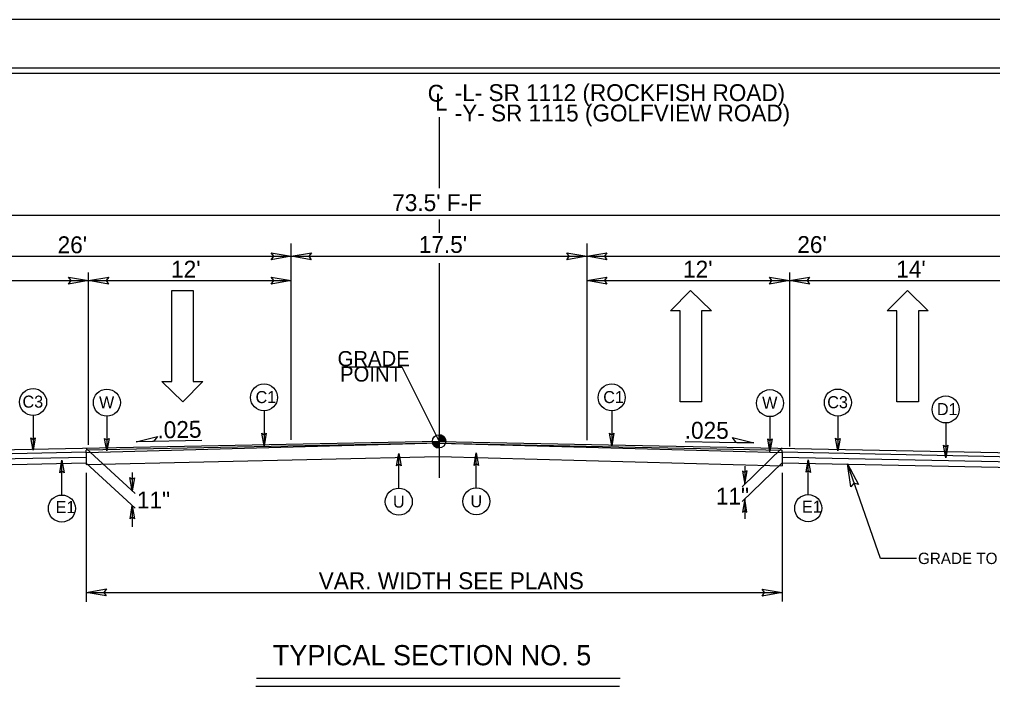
# Model space of a CAD drawing. Extents: x 958711 to 962106, y 831169 to 840840.
# Drawn here: x 959301.4 to 959750.2, y 838073.1 to 838391.1 of the extents above; entities that cross this region are included whole.
import ezdxf

# ---------------------------------------------------------------- set-up
doc = ezdxf.new("R2010")
doc.units = 0
for name, color, linetype in [('Default', 7, 'Continuous'), ('Old_Level_1', 7, 'Continuous'), ('Old_Level_11', 7, 'Continuous'), ('Prop Dimension Text', 7, 'Continuous'), ('Prop Lane Arrow CELL', 7, 'Continuous'), ('Sheet Plot Border Inside CELL', 7, 'Continuous'), ('Sheet Plot Border Outside CELL', 7, 'Continuous'), ('Sheet Typical CELL', 7, 'Continuous'), ('Typical ID Circle CELL', 7, 'Continuous'), ('Typical Terminator CELL', 7, 'Continuous'), ('Typical Text Grade Point CELL', 7, 'Continuous'), ('Typical Text ID Circle CELL', 7, 'Continuous')]:
    doc.layers.add(name, color=color, linetype=linetype)

# ---------------------------------------------------------------- blocks, each defined once
blk = doc.blocks.new('Lane Arrow Through')
at = {"layer": 'Prop Lane Arrow CELL'}
for p, q in [((-3.15, 1.6), (-3.15, 3.1)), ((-3.15, 3.1), (0, 0)), ((-17.15, 1.6), (-3.15, 1.6)), ((-17.15, -1.7), (-17.15, 1.6)), ((0, 0), (-3.15, -3.2)), ((-3.15, -1.7), (-17.15, -1.7)), ((-3.15, -3.2), (-3.15, -1.7))]:
    blk.add_line(p, q, dxfattribs=at)

msp = doc.modelspace()

# ---------------------------------------------------------------- linework, layer by layer
at = {"layer": 'Default'}
for p, q in [((959494.95, 838345.92), (959494.95, 838313.2)), ((959494.95, 838298.71), (959494.95, 838292.57)), ((959494.95, 838278.6), (959494.95, 838179.51))]:
    msp.add_line(p, q, dxfattribs=at)
at = {"layer": 'Old_Level_1'}
for p, q in [((959213.41, 838300.69), (959779.86, 838300.69)), ((959426.79, 838197.01), (959426.79, 838287.72)), ((959563.12, 838287.72), (959563.12, 838196.86)), ((959226.62, 838281.8), (959426.79, 838281.8)), ((959426.79, 838281.8), (959563.12, 838281.8)), ((959563.12, 838281.8), (959766.65, 838281.8)), ((959333.31, 838194.78), (959333.31, 838274.3)), ((959656.6, 838274.3), (959656.6, 838194.01)), ((959226.62, 838270.55), (959333.31, 838270.55)), ((959333.31, 838270.55), (959426.79, 838270.55)), ((959563.12, 838270.55), (959656.6, 838270.55)), ((959656.6, 838270.55), (959766.65, 838270.55)), ((959494.95, 838196.39), (959494.95, 838199.46)), ((959494.95, 838196.39), (959226.62, 838190.96)), ((959494.95, 838195.53), (959332.23, 838191.09)), ((959494.94, 838195.53), (959332.23, 838192.24)), ((959332.23, 838193.1), (959354.74, 838172.39)), ((959385.49, 838196.74), (959355.28, 838196.14)), ((959491.89, 838196.39), (959494.95, 838196.39)), ((959494.95, 838196.39), (959766.65, 838190.9)), ((959498.01, 838196.39), (959494.95, 838196.39)), ((959494.95, 838193.35), (959494.95, 838196.39)), ((959494.95, 838196.39), (959494.95, 838193.35)), ((959494.95, 838195.53), (959653.23, 838192.33)), ((959608.47, 838196.33), (959640.07, 838195.7)), ((959653.26, 838193.37), (959634.78, 838175.44)), ((959332.23, 838191.37), (959226.62, 838189.24)), ((959332.23, 838188.95), (959226.62, 838186.81)), ((959332.23, 838191.09), (959332.23, 838192.24)), ((959332.23, 838191.09), (959332.23, 838185.64)), ((959653.23, 838191.22), (959653.23, 838192.33)), ((959653.23, 838191.47), (959766.65, 838189.17)), ((959653.23, 838191.22), (959653.23, 838185.03)), ((959653.23, 838189.04), (959766.65, 838186.75)), ((959332.23, 838186.28), (959203.5, 838183.67)), ((959332.23, 838186.28), (959354.74, 838165.56)), ((959653.23, 838186.54), (959634.76, 838168.61)), ((959636, 838184.98), (959636, 838176.62)), ((959653.23, 838186.54), (959789.59, 838183.79)), ((959698.58, 838142.35), (959683.27, 838185.94)), ((959332.23, 838181.8), (959332.23, 838122.37)), ((959353.47, 838182.06), (959353.47, 838173.55)), ((959653.23, 838181.79), (959653.23, 838122.54)), ((959353.47, 838166.74), (959353.47, 838156.96)), ((959635.93, 838169.79), (959635.93, 838160.57)), ((959715.19, 838142.35), (959698.58, 838142.35)), ((959332.23, 838126.65), (959653.23, 838126.65)), ((959578.45, 838087.01), (959410.76, 838087.01)), ((959578.17, 838083.21), (959410.48, 838083.21))]:
    msp.add_line(p, q, dxfattribs=at)
for points in [[(959494.99, 838199.46), (959494.99, 838199.46), (959494.99, 838196.39)], [(959495.04, 838199.46), (959495.04, 838196.39)], [(959495.1, 838199.45), (959495.1, 838196.39)], [(959495.17, 838199.45), (959495.17, 838196.39)], [(959495.23, 838199.45), (959495.23, 838196.39)], [(959495.29, 838199.45), (959495.29, 838196.39)], [(959495.36, 838199.43), (959495.36, 838196.39)], [(959495.42, 838199.43), (959495.42, 838196.39)], [(959495.47, 838199.41), (959495.47, 838196.39)], [(959495.53, 838199.41), (959495.53, 838196.39)], [(959495.6, 838199.39), (959495.6, 838196.39)], [(959495.66, 838199.38), (959495.66, 838196.39)], [(959495.72, 838199.35), (959495.72, 838196.39)], [(959495.78, 838199.34), (959495.78, 838196.39)], [(959495.85, 838199.32), (959495.85, 838196.39)], [(959495.9, 838199.3), (959495.9, 838196.39)], [(959495.97, 838199.29), (959495.96, 838196.39)], [(959496.02, 838199.26), (959496.02, 838196.39)], [(959496.08, 838199.25), (959496.08, 838196.39)], [(959496.15, 838199.22), (959496.15, 838196.39)], [(959496.21, 838199.19), (959496.21, 838196.39)], [(959496.27, 838199.16), (959496.27, 838196.39)], [(959496.33, 838199.13), (959496.33, 838196.39)], [(959496.39, 838199.11), (959496.39, 838196.39)], [(959496.45, 838199.07), (959496.45, 838196.39)], [(959496.52, 838199.04), (959496.52, 838196.39)], [(959496.58, 838199), (959496.58, 838196.39)], [(959496.64, 838198.95), (959496.64, 838196.39)], [(959496.7, 838198.91), (959496.7, 838196.39)], [(959496.75, 838198.88), (959496.75, 838196.39)], [(959496.82, 838198.82), (959496.82, 838196.39)], [(959496.88, 838198.78), (959496.88, 838196.39)], [(959496.94, 838198.73), (959496.94, 838196.39)], [(959497, 838198.67), (959497, 838196.39)], [(959497.06, 838198.61), (959497.06, 838196.39)], [(959497.13, 838198.55), (959497.13, 838196.39)], [(959497.19, 838198.49), (959497.19, 838196.39)], [(959497.25, 838198.43), (959497.25, 838196.39)], [(959497.31, 838198.36), (959497.31, 838196.39)], [(959497.37, 838198.27), (959497.37, 838196.39)], [(959497.44, 838198.19), (959497.44, 838196.39)], [(959497.5, 838198.11), (959497.5, 838196.39)], [(959497.56, 838198.02), (959497.56, 838196.39)], [(959497.61, 838197.91), (959497.61, 838196.39)], [(959497.67, 838197.8), (959497.67, 838196.39)], [(959497.73, 838197.66), (959497.73, 838196.39)], [(959497.8, 838197.52), (959497.8, 838196.39)], [(959497.86, 838197.36), (959497.86, 838196.39)], [(959491.91, 838196.39), (959491.91, 838196.07)], [(959491.98, 838196.39), (959491.98, 838195.71)], [(959492.04, 838196.39), (959492.04, 838195.49)], [(959492.1, 838196.39), (959492.1, 838195.31)], [(959492.17, 838196.39), (959492.17, 838195.16)], [(959492.23, 838196.39), (959492.23, 838195.03)], [(959492.28, 838196.39), (959492.28, 838194.92)], [(959492.34, 838196.39), (959492.34, 838194.8)], [(959492.41, 838196.39), (959492.41, 838194.72)], [(959492.47, 838196.39), (959492.47, 838194.63)], [(959492.53, 838196.39), (959492.53, 838194.54)], [(959492.59, 838196.39), (959492.59, 838194.47)], [(959492.65, 838196.39), (959492.65, 838194.4)], [(959492.7, 838196.39), (959492.7, 838194.33)], [(959492.77, 838196.39), (959492.77, 838194.26)], [(959492.83, 838196.39), (959492.83, 838194.2)], [(959492.89, 838196.39), (959492.89, 838194.15)], [(959492.96, 838196.39), (959492.96, 838194.09)], [(959493.02, 838196.39), (959493.02, 838194.05)], [(959493.08, 838196.39), (959493.08, 838193.98)], [(959493.14, 838196.39), (959493.14, 838193.95)], [(959493.2, 838196.39), (959493.2, 838193.9)], [(959493.26, 838196.39), (959493.26, 838193.86)], [(959493.32, 838196.39), (959493.32, 838193.81)], [(959493.39, 838196.39), (959493.39, 838193.77)], [(959493.45, 838196.39), (959493.45, 838193.73)], [(959493.51, 838196.39), (959493.51, 838193.7)], [(959493.56, 838196.39), (959493.56, 838193.69)], [(959493.62, 838196.39), (959493.62, 838193.65)], [(959493.69, 838196.39), (959493.69, 838193.61)], [(959493.75, 838196.39), (959493.75, 838193.6)], [(959493.81, 838196.39), (959493.81, 838193.56)], [(959493.87, 838196.39), (959493.87, 838193.54)], [(959493.94, 838196.39), (959493.94, 838193.52)], [(959493.99, 838196.39), (959493.99, 838193.5)], [(959494.06, 838196.39), (959494.06, 838193.48)], [(959494.12, 838196.39), (959494.12, 838193.46)], [(959494.18, 838196.39), (959494.18, 838193.45)], [(959494.24, 838196.39), (959494.24, 838193.44)], [(959494.3, 838196.39), (959494.3, 838193.42)], [(959494.37, 838196.39), (959494.37, 838193.4)], [(959494.42, 838196.39), (959494.42, 838193.4)], [(959494.48, 838196.39), (959494.48, 838193.38)], [(959494.54, 838196.39), (959494.54, 838193.36)], [(959494.61, 838196.39), (959494.61, 838193.36)], [(959494.67, 838196.39), (959494.67, 838193.36)], [(959494.73, 838196.39), (959494.73, 838193.35)], [(959494.79, 838196.39), (959494.79, 838193.35)], [(959494.85, 838196.39), (959494.85, 838193.35)], [(959494.91, 838196.39), (959494.91, 838193.35), (959494.91, 838193.35)], [(959494.95, 838195.53), (959653.23, 838191.22)], [(959497.92, 838197.14), (959497.92, 838196.39)], [(959497.98, 838196.84), (959497.98, 838196.39)], [(959332.23, 838185.64), (959494.95, 838189.34)], [(959494.95, 838189.34), (959653.23, 838185.03)]]:
    msp.add_lwpolyline(points, dxfattribs=at)
msp.add_circle((959494.96, 838196.4), 3.06, dxfattribs=at)
for start, end in [(359.9905, 89.9905), (179.9905, 269.9905)]:
    msp.add_arc((959494.96, 838196.4), 3.06, start, end, dxfattribs=at)
at = {"layer": 'Old_Level_11'}
for p, q in [((959355.28, 838196.14), (959365.04, 838198.56)), ((959365.04, 838198.56), (959363.3, 838196.3)), ((959632.07, 838195.86), (959630.34, 838198.11)), ((959630.34, 838198.11), (959640.07, 838195.7)), ((959363.3, 838196.3), (959355.28, 838196.14)), ((959640.07, 838195.7), (959632.07, 838195.86))]:
    msp.add_line(p, q, dxfattribs=at)
msp.add_lwpolyline([(959684.96, 838175.34), (959683.27, 838185.94), (959688.48, 838176.48), (959686.28, 838177.16)], close=True, dxfattribs=at)
at = {"layer": 'Sheet Plot Border Inside CELL'}
msp.add_lwpolyline([(960390.3, 838368.62), (958723.8, 838368.62), (958723.8, 837313.52), (960390.3, 837313.52)], close=True, dxfattribs=at)
at = {"layer": 'Sheet Plot Border Outside CELL'}
msp.add_lwpolyline([(960394.8, 838391.07), (958710.8, 838391.07), (958710.8, 837291.07), (960394.8, 837291.07)], close=True, dxfattribs=at)
at = {"layer": 'Sheet Typical CELL'}
msp.add_lwpolyline([(960377.8, 838366.07), (958877.8, 838366.07), (958877.8, 837316.07), (960377.8, 837316.07)], close=True, dxfattribs=at)
at = {"layer": 'Typical ID Circle CELL'}
for p, q in [((959307.72, 838208.32), (959307.72, 838192.24)), ((959341.74, 838208.06), (959341.74, 838191.97)), ((959414.24, 838210.43), (959414.24, 838194.34)), ((959574.6, 838210.43), (959574.6, 838194.34)), ((959647.6, 838207.79), (959647.6, 838191.7)), ((959678.9, 838208.07), (959678.9, 838191.98)), ((959728.67, 838204.87), (959728.67, 838188.79)), ((959476.39, 838174.76), (959476.39, 838190.84)), ((959512.13, 838174.92), (959512.13, 838191.01)), ((959320.98, 838171.6), (959320.98, 838187.69)), ((959665.21, 838171.77), (959665.21, 838187.86))]:
    msp.add_line(p, q, dxfattribs=at)
for centre in [(959307.72, 838214.55), (959341.74, 838214.28), (959414.24, 838216.65), (959574.6, 838216.65), (959647.6, 838214.02), (959678.9, 838214.29), (959728.67, 838211.1), (959512.13, 838168.7), (959320.98, 838165.38), (959476.39, 838168.53), (959665.21, 838165.55)]:
    msp.add_circle(centre, 6.23, dxfattribs=at)
at = {"layer": 'Typical Terminator CELL'}
for points in [[(959417.57, 838283.39), (959426.79, 838281.8), (959417.52, 838280.16), (959418.7, 838281.8)], [(959436.01, 838280.21), (959426.79, 838281.8), (959436.06, 838283.44), (959434.89, 838281.8)], [(959553.89, 838283.39), (959563.12, 838281.8), (959553.84, 838280.16), (959555.02, 838281.8)], [(959572.34, 838280.21), (959563.12, 838281.8), (959572.39, 838283.44), (959571.21, 838281.8)], [(959324.09, 838272.14), (959333.31, 838270.55), (959324.04, 838268.91), (959325.22, 838270.55)], [(959342.53, 838268.97), (959333.31, 838270.55), (959342.58, 838272.19), (959341.41, 838270.55)], [(959417.57, 838272.14), (959426.79, 838270.55), (959417.52, 838268.91), (959418.7, 838270.55)], [(959572.34, 838268.97), (959563.12, 838270.55), (959572.39, 838272.19), (959571.21, 838270.55)], [(959647.37, 838272.14), (959656.6, 838270.55), (959647.32, 838268.91), (959648.5, 838270.55)], [(959665.82, 838268.97), (959656.6, 838270.55), (959665.87, 838272.19), (959664.69, 838270.55)], [(959308.71, 838198), (959307.72, 838192.24), (959306.7, 838198.03), (959307.72, 838197.3)], [(959342.73, 838197.74), (959341.74, 838191.97), (959340.71, 838197.77), (959341.74, 838197.03)], [(959415.24, 838200.1), (959414.24, 838194.34), (959413.22, 838200.13), (959414.24, 838199.4)], [(959575.59, 838200.1), (959574.6, 838194.34), (959573.58, 838200.13), (959574.6, 838199.4)], [(959648.59, 838197.47), (959647.6, 838191.7), (959646.57, 838197.5), (959647.6, 838196.76)], [(959679.89, 838197.75), (959678.9, 838191.98), (959677.87, 838197.78), (959678.9, 838197.04)], [(959729.66, 838194.55), (959728.67, 838188.79), (959727.65, 838194.58), (959728.67, 838193.85)], [(959475.4, 838185.08), (959476.39, 838190.84), (959477.41, 838185.05), (959476.39, 838185.78)], [(959511.14, 838185.25), (959512.13, 838191.01), (959513.16, 838185.21), (959512.13, 838185.95)], [(959319.99, 838181.93), (959320.98, 838187.69), (959322.01, 838181.89), (959320.98, 838182.63)], [(959664.22, 838182.09), (959665.21, 838187.86), (959666.24, 838182.06), (959665.21, 838182.8)], [(959354.52, 838179.62), (959353.47, 838173.55), (959352.4, 838179.65), (959353.47, 838178.88)], [(959634.95, 838182.68), (959636, 838176.62), (959637.07, 838182.72), (959636, 838181.94)], [(959352.42, 838160.67), (959353.47, 838166.74), (959354.55, 838160.63), (959353.47, 838161.41)], [(959636.98, 838163.72), (959635.93, 838169.79), (959634.85, 838163.69), (959635.93, 838164.47)], [(959341.46, 838125.06), (959332.23, 838126.65), (959341.51, 838128.29), (959340.33, 838126.65)], [(959644.01, 838128.24), (959653.23, 838126.65), (959643.96, 838125.01), (959645.14, 838126.65)]]:
    msp.add_lwpolyline(points, close=True, dxfattribs=at)
at = {"layer": 'Typical Text Grade Point CELL'}
for p, q in [((959452.51, 838230.78), (959477.84, 838230.78)), ((959477.84, 838230.78), (959494.95, 838196.39))]:
    msp.add_line(p, q, dxfattribs=at)

# ---------------------------------------------------------------- block references
at = {"layer": 'Old_Level_1', "xscale": 3, "yscale": 3}
for p, rotation in [((959376.76, 838214.58), -90.00000000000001), ((959610.96, 838266.05), 90), ((959710.96, 838266.05), 90)]:
    msp.add_blockref('Lane Arrow Through', p, dxfattribs=dict(at, rotation=rotation))

# ---------------------------------------------------------------- texts
at = {"layer": 'Old_Level_1'}
for s, height, p in [('GRADE TO THIS LINE', 5.2473, (959715.87, 838139.76)), ('TYPICAL SECTION NO. 5', 9.3239, (959418.28, 838093.05))]:
    msp.add_text(s, height=height, dxfattribs=at).set_placement(p)
at = {"layer": 'Old_Level_11'}
for s, height, p in [('GRADE', 7, (959448.15, 838231.04)), ('POINT', 7, (959449.29, 838223.97)), ('11"', 7.801, (959622.62, 838167.17))]:
    msp.add_text(s, height=height, dxfattribs=at).set_placement(p)
at = {"layer": 'Prop Dimension Text'}
for s, height, rotation, p in [('C', 7.77, 0, (959489.71, 838353.14)), ('-L- SR 1112 (ROCKFISH ROAD)', 7.7675, 0, (959502.2, 838353.41)), ('L', 7.77, 0, (959493.11, 838349.05)), ('-Y- SR 1115 (GOLFVIEW ROAD)', 7.7675, 0, (959502.2, 838344.02)), ("73.5' F-F", 7.801, 0, (959473.34, 838302.64)), ("26'", 7.801, 0, (959319.03, 838283.18)), ("17.5'", 7.801, 0, (959485.61, 838283.33)), ("26'", 7.801, 0, (959660.21, 838283.3)), ("12'", 7.801, 0, (959371.36, 838271.93)), ("12'", 7.801, 0, (959607.5, 838271.93)), ("14'", 7.801, 0, (959705.82, 838271.93)), ('.025', 7.801, 1.1839, (959365.15, 838197.71)), ('.025', 7.801, 360, (959608.28, 838197.57)), ('11"', 7.801, 0, (959355.59, 838165.4)), ('VAR. WIDTH SEE PLANS', 7.8009, 0, (959439.45, 838128.15))]:
    msp.add_text(s, height=height, rotation=rotation, dxfattribs=at).set_placement(p)
at = {"layer": 'Typical Text ID Circle CELL'}
for s, height, p in [('C3', 5.572, (959302.83, 838211.92)), ('W', 5.57, (959338.12, 838211.65)), ('C1', 5.572, (959410.33, 838214.02)), ('C1', 5.572, (959570.69, 838214.02)), ('W', 5.57, (959643.98, 838211.39)), ('C3', 5.572, (959674.01, 838211.66)), ('D1', 5.572, (959724.59, 838208.47)), ('U', 5.57, (959473.69, 838165.79)), ('U', 5.57, (959509.43, 838165.96)), ('E1', 5.572, (959318.1, 838163.25)), ('E1', 5.572, (959662.33, 838163.41))]:
    msp.add_text(s, height=height, dxfattribs=at).set_placement(p)

doc.saveas('drawing.dxf')
